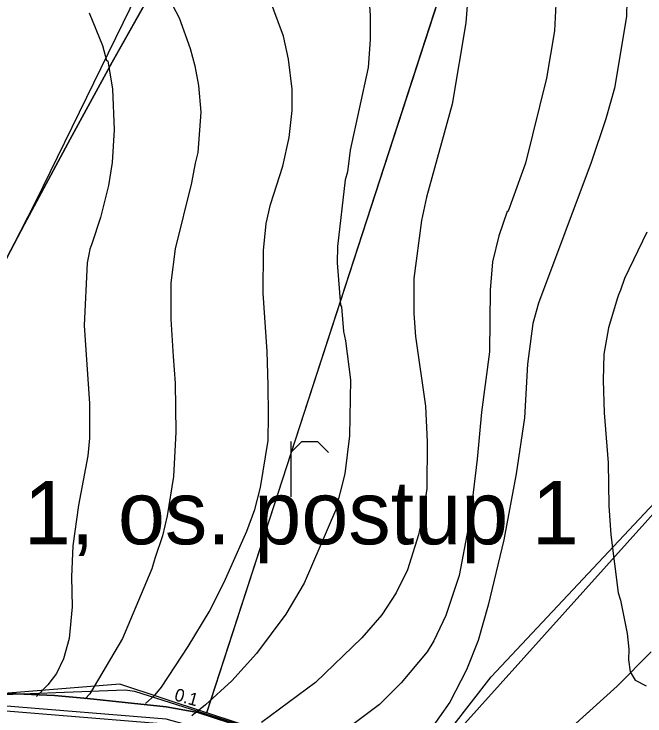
# Model space of a CAD drawing. Extents: x -662620 to -656370, y -1067090 to -1062990.
# Drawn here: x -658688.1 to -658438.7, y -1066386.4 to -1066109.2 of the extents above; entities that cross this region are included whole.
import ezdxf

# ---------------------------------------------------------------- set-up
doc = ezdxf.new("R2010")
doc.units = 0
for name, color, linetype in [('Default', 7, 'Continuous'), ('HRANICE_KATASTRÁLNÍHO_ÚZEMÍ', 7, 'Continuous'), ('OBVOD_PÚ', 7, 'Continuous'), ('Organizacni_opatreni_ochranne_zatravnení__protierozni_rozmistovani_plodin__osevni_postup__stridani_plodin', 7, 'Continuous'), ('ORNÁ_PŮDA_-_STÁVAJÍCÍ', 7, 'Continuous'), ('ORNÁ_PŮDA_-_ZNAČKA', 7, 'Continuous'), ('OSTATNÍ_PLOCHA_-_STÁVAJÍCÍ', 7, 'Continuous'), ('OVOCNÝ_SAD_-_STÁVAJÍCÍ', 7, 'Continuous'), ('POLNÍ_CESTA_STÁVAJÍCÍ_-_KRAJ', 7, 'Continuous'), ('POLNÍ_CESTA_STÁVAJÍCÍ_-_OSA', 7, 'Continuous'), ('VRSTEVNICE_ZDŮRAZNĚNÁ', 7, 'Continuous'), ('VRSTEVNICE_ZÁKLADNÍ', 7, 'Continuous')]:
    doc.layers.add(name, color=color, linetype=linetype)

msp = doc.modelspace()

# ---------------------------------------------------------------- linework, layer by layer
at = {"layer": 'HRANICE_KATASTRÁLNÍHO_ÚZEMÍ'}
for points in [[(-658515.01, -1066390.91), (-658499.54, -1066370.87), (-658430.93, -1066297.92)], [(-658807.8, -1066388.34), (-658763.27, -1066382.42), (-658705.81, -1066378.41), (-658644.15, -1066376.09), (-658640.46, -1066376.58), (-658612.67, -1066385.38), (-658599.32, -1066389.61)]]:
    msp.add_lwpolyline(points, dxfattribs=at)
at = {"layer": 'OBVOD_PÚ'}
for points in [[(-658436.29, -1066361.01), (-658449.72, -1066374.6)], [(-658471.34, -1066394.1), (-658449.72, -1066374.6)]]:
    msp.add_lwpolyline(points, dxfattribs=at)
at = {"layer": 'Organizacni_opatreni_ochranne_zatravnení__protierozni_rozmistovani_plodin__osevni_postup__stridani_plodin'}
for points in [[(-658515.32, -1066087.97), (-658611.96, -1066385.11), (-658646.2, -1066373.85), (-658701.92, -1066378.35), (-658721.2, -1066377.7), (-658762.8, -1066380.1), (-658798.28, -1066383.49), (-658790.2, -1066369.8), (-658772.2, -1066340.5), (-658732.5, -1066271.9), (-658721.7, -1066265.7), (-658679.4, -1066183.2), (-658621.96, -1066065.74), (-658571.37, -1066075.89), (-658543.99, -1066081.97)], [(-658515.32, -1066087.97), (-658515.1, -1066087.3), (-658463.1, -1066099.7), (-658439.9, -1066104), (-658420, -1066108.1), (-658378.44, -1066116.48), (-658322, -1066128.5), (-658314.14, -1066130.32), (-658331.87, -1066164.3), (-658365.21, -1066192.88), (-658382.67, -1066230.98), (-658387.44, -1066253.2), (-658528.66, -1066410.12), (-658550.72, -1066405.24), (-658611.9, -1066385.13)]]:
    msp.add_lwpolyline(points, close=True, dxfattribs=at)
at = {"layer": 'ORNÁ_PŮDA_-_STÁVAJÍCÍ'}
for p, q in [((-658649.35, -1066128.19), (-658633.64, -1066100.29)), ((-658665.84, -1066158.69), (-658649.35, -1066128.19)), ((-658683.93, -1066192.16), (-658665.84, -1066158.69)), ((-658700.9, -1066224.3), (-658683.93, -1066192.16)), ((-658436.29, -1066361.01), (-658449.72, -1066374.6)), ((-658449.72, -1066374.6), (-658471.34, -1066394.1)), ((-658687.26, -1066377.58), (-658701.54, -1066377.15)), ((-658672.12, -1066378.24), (-658687.26, -1066377.58)), ((-658659, -1066379.52), (-658672.12, -1066378.24)), ((-658644.1, -1066381.07), (-658659, -1066379.52)), ((-658627.93, -1066382.83), (-658644.1, -1066381.07)), ((-658615.46, -1066385), (-658627.93, -1066382.83)), ((-658583.4, -1066395.38), (-658615.46, -1066385))]:
    msp.add_line(p, q, dxfattribs=at)
for points in [[(-658700.9, -1066224.3), (-658683.93, -1066192.16), (-658665.84, -1066158.69), (-658649.35, -1066128.19), (-658633.64, -1066100.29)], [(-658436.29, -1066361.01), (-658449.72, -1066374.6), (-658471.34, -1066394.1)], [(-658583.4, -1066395.38), (-658615.46, -1066385), (-658627.93, -1066382.83), (-658644.1, -1066381.07), (-658659, -1066379.52), (-658672.12, -1066378.24), (-658687.26, -1066377.58), (-658701.54, -1066377.15)]]:
    msp.add_lwpolyline(points, dxfattribs=at)
at = {"layer": 'ORNÁ_PŮDA_-_ZNAČKA'}
for points in [[(-658578.7, -1066277.97), (-658578.7, -1066299.89)], [(-658578.7, -1066282.35), (-658574.32, -1066277.97)], [(-658574.32, -1066277.97), (-658568.18, -1066277.97)], [(-658568.18, -1066277.97), (-658563.8, -1066282.35)]]:
    msp.add_lwpolyline(points, dxfattribs=at)
at = {"layer": 'OSTATNÍ_PLOCHA_-_STÁVAJÍCÍ'}
for p, q in [((-658701.54, -1066377.15), (-658687.26, -1066377.58)), ((-658701.54, -1066377.15), (-658687.26, -1066377.58)), ((-658687.26, -1066377.58), (-658672.12, -1066378.24)), ((-658687.26, -1066377.58), (-658672.12, -1066378.24)), ((-658672.12, -1066378.24), (-658659, -1066379.52)), ((-658672.12, -1066378.24), (-658659, -1066379.52)), ((-658659, -1066379.52), (-658644.1, -1066381.07)), ((-658659, -1066379.52), (-658644.1, -1066381.07)), ((-658644.1, -1066381.07), (-658627.93, -1066382.83)), ((-658644.1, -1066381.07), (-658627.93, -1066382.83)), ((-658627.93, -1066382.83), (-658615.46, -1066385)), ((-658627.93, -1066382.83), (-658615.46, -1066385)), ((-658615.46, -1066385), (-658583.4, -1066395.38)), ((-658615.46, -1066385), (-658583.4, -1066395.38))]:
    msp.add_line(p, q, dxfattribs=at)
msp.add_lwpolyline([(-658807.43, -1066386.38), (-658789.25, -1066384.41), (-658776.23, -1066383.42), (-658756.9, -1066381.11), (-658740.07, -1066378.97), (-658724.68, -1066378.11), (-658709.66, -1066377.1), (-658701.54, -1066377.15), (-658687.26, -1066377.58), (-658672.12, -1066378.24), (-658659, -1066379.52), (-658644.1, -1066381.07), (-658627.93, -1066382.83), (-658615.46, -1066385), (-658583.4, -1066395.38)], dxfattribs=at)
msp.add_lwpolyline([(-658807.43, -1066386.38), (-658789.25, -1066384.41), (-658776.23, -1066383.42), (-658756.9, -1066381.11), (-658740.07, -1066378.97), (-658724.68, -1066378.11), (-658709.66, -1066377.1), (-658701.54, -1066377.15), (-658687.26, -1066377.58), (-658672.12, -1066378.24), (-658659, -1066379.52), (-658644.1, -1066381.07), (-658627.93, -1066382.83), (-658615.46, -1066385), (-658583.4, -1066395.38)], dxfattribs=at)
at = {"layer": 'OVOCNÝ_SAD_-_STÁVAJÍCÍ'}
for p, q in [((-658633.64, -1066100.29), (-658649.35, -1066128.19)), ((-658649.35, -1066128.19), (-658665.84, -1066158.69)), ((-658665.84, -1066158.69), (-658683.93, -1066192.16)), ((-658683.93, -1066192.16), (-658700.9, -1066224.3))]:
    msp.add_line(p, q, dxfattribs=at)
msp.add_lwpolyline([(-658633.64, -1066100.29), (-658649.35, -1066128.19), (-658665.84, -1066158.69), (-658683.93, -1066192.16), (-658700.9, -1066224.3), (-658714.94, -1066249.3), (-658729.63, -1066274.64), (-658742.91, -1066297.84), (-658758.91, -1066327.69), (-658773.05, -1066354.13), (-658782.28, -1066371.01), (-658789.25, -1066384.41), (-658807.43, -1066386.38)], dxfattribs=at)
at = {"layer": 'POLNÍ_CESTA_STÁVAJÍCÍ_-_KRAJ'}
msp.add_lwpolyline([(-658524.77, -1066416.91), (-658585.14, -1066399.5), (-658627.95, -1066387.63), (-658692.63, -1066382.35), (-658745.41, -1066382.35), (-658844.82, -1066394.86), (-658910.58, -1066405.85), (-659008.67, -1066433.22), (-659055.89, -1066439.26), (-659092.46, -1066437.38), (-659149.26, -1066425.87), (-659161.27, -1066431.66), (-659178.7, -1066451.74), (-659206.01, -1066461.71), (-659282.28, -1066460.95), (-659319.31, -1066453.29)], dxfattribs=at)
at = {"layer": 'POLNÍ_CESTA_STÁVAJÍCÍ_-_OSA'}
msp.add_lwpolyline([(-658525.32, -1066418.83), (-658585.69, -1066401.42), (-658628.3, -1066389.61), (-658692.71, -1066384.35), (-658745.29, -1066384.35), (-658844.53, -1066396.84), (-658910.15, -1066407.8), (-659008.28, -1066435.19), (-659055.82, -1066441.27), (-659092.71, -1066439.37), (-659149, -1066427.96), (-659160.03, -1066433.28), (-659177.52, -1066453.44), (-659205.67, -1066463.71), (-659282.5, -1066462.95), (-659319.71, -1066455.25)], dxfattribs=at)
at = {"layer": 'VRSTEVNICE_ZDŮRAZNĚNÁ'}
msp.add_lwpolyline([(-658507.86, -1066079.28), (-658508.44, -1066099.02), (-658509.59, -1066112.78), (-658514.89, -1066144.88), (-658525.06, -1066181.57), (-658527.07, -1066190.74), (-658530.08, -1066213.68), (-658530.08, -1066227.43), (-658529.36, -1066236.61), (-658525.49, -1066264.12), (-658524.78, -1066278.17), (-658524.92, -1066296.51), (-658526.21, -1066305.68), (-658528.22, -1066314.86), (-658532.52, -1066328.62), (-658537.1, -1066337.79), (-658542.69, -1066346.39), (-658550.57, -1066355.56), (-658568.92, -1066373.19), (-658590.27, -1066388.95)], dxfattribs=at)
at = {"layer": 'VRSTEVNICE_ZÁKLADNÍ'}
for points in [[(-658473.8, -1066083.22), (-658473.61, -1066097.3), (-658474.47, -1066115.93), (-658477.63, -1066134.56), (-658485.94, -1066168.1), (-658492.82, -1066187.02), (-658493.25, -1066187.16), (-658496.54, -1066196.76), (-658498.98, -1066207.08), (-658499.98, -1066218.26), (-658500.13, -1066242.63), (-658503.28, -1066266.42), (-658505, -1066285.05), (-658507.87, -1066307.98), (-658508.58, -1066312.28), (-658512.16, -1066330.91), (-658517.47, -1066346.67), (-658522.2, -1066356.71), (-658524.78, -1066361.01), (-658535.1, -1066373.33), (-658543.7, -1066381.79), (-658564.76, -1066397.69)], [(-658473.8, -1066083.22), (-658473.61, -1066097.3), (-658474.47, -1066115.93), (-658477.63, -1066134.56), (-658485.94, -1066168.1), (-658492.82, -1066187.02), (-658493.25, -1066187.16), (-658496.54, -1066196.76), (-658498.98, -1066207.08), (-658499.98, -1066218.26), (-658500.13, -1066242.63), (-658503.28, -1066266.42), (-658505, -1066285.05), (-658507.87, -1066307.98), (-658508.58, -1066312.28), (-658512.16, -1066330.91), (-658517.47, -1066346.67), (-658522.2, -1066356.71), (-658524.78, -1066361.01), (-658535.1, -1066373.33), (-658543.7, -1066381.79), (-658564.76, -1066397.69)], [(-658444.38, -1066090), (-658445.86, -1066103.92), (-658446.1, -1066110.2), (-658450.83, -1066138.58), (-658454.27, -1066150.62), (-658460, -1066167.81), (-658480.78, -1066223.42), (-658483.07, -1066231.45), (-658485.22, -1066247.5), (-658486.37, -1066268.71), (-658489.66, -1066290.78), (-658494.54, -1066316.86), (-658500.7, -1066342.66), (-658504.71, -1066356.56), (-658509.3, -1066368.17), (-658515.89, -1066380.93), (-658524.06, -1066392.53)], [(-658444.38, -1066090), (-658445.86, -1066103.92), (-658446.1, -1066110.2), (-658450.83, -1066138.58), (-658454.27, -1066150.62), (-658460, -1066167.81), (-658480.78, -1066223.42), (-658483.07, -1066231.45), (-658485.22, -1066247.5), (-658486.37, -1066268.71), (-658489.66, -1066290.78), (-658494.54, -1066316.86), (-658500.7, -1066342.66), (-658504.71, -1066356.56), (-658509.3, -1066368.17), (-658515.89, -1066380.93), (-658524.06, -1066392.53)], [(-658630.83, -1066095.3), (-658622.81, -1066110.77), (-658618.51, -1066122.81), (-658616.64, -1066129.69), (-658615.21, -1066137.43), (-658614.26, -1066147.95), (-658615.5, -1066163.94), (-658616.44, -1066168.11), (-658617.93, -1066175.84), (-658624.38, -1066201.92), (-658626.1, -1066215.4), (-658626.1, -1066229.73), (-658625.2, -1066244.43), (-658624.38, -1066254.95), (-658624.07, -1066274.38), (-658625.1, -1066291.78), (-658627.54, -1066307.4), (-658629.46, -1066315.27), (-658632.41, -1066324.17), (-658633.56, -1066328.33), (-658645.16, -1066355.85), (-658658.06, -1066377.63), (-658659.93, -1066379.64)], [(-658630.83, -1066095.3), (-658622.81, -1066110.77), (-658618.51, -1066122.81), (-658616.64, -1066129.69), (-658615.21, -1066137.43), (-658614.26, -1066147.95), (-658615.5, -1066163.94), (-658616.44, -1066168.11), (-658617.93, -1066175.84), (-658624.38, -1066201.92), (-658626.1, -1066215.4), (-658626.1, -1066229.73), (-658625.2, -1066244.43), (-658624.38, -1066254.95), (-658624.07, -1066274.38), (-658625.1, -1066291.78), (-658627.54, -1066307.4), (-658629.46, -1066315.27), (-658632.41, -1066324.17), (-658633.56, -1066328.33), (-658645.16, -1066355.85), (-658658.06, -1066377.63), (-658659.93, -1066379.64)], [(-658636.18, -1066381.52), (-658632.27, -1066378.06), (-658629.83, -1066375.05), (-658619.22, -1066359), (-658610.91, -1066345.24), (-658605.03, -1066333.49), (-658596.01, -1066313.42), (-658592.85, -1066304.82), (-658590.7, -1066296.23), (-658587.69, -1066277.59), (-658587.49, -1066267.62), (-658587.63, -1066255.82), (-658588.1, -1066242.49), (-658589.56, -1066219.41), (-658589.46, -1066202.64), (-658588.46, -1066191.96), (-658586.66, -1066184.39), (-658581.82, -1066169.25), (-658579.39, -1066158.05), (-658578.19, -1066147.36), (-658578.19, -1066138.88), (-658579.67, -1066127.11), (-658581.53, -1066117.94), (-658587.55, -1066101.89)], [(-658636.18, -1066381.52), (-658632.27, -1066378.06), (-658629.83, -1066375.05), (-658619.22, -1066359), (-658610.91, -1066345.24), (-658605.03, -1066333.49), (-658596.01, -1066313.42), (-658592.85, -1066304.82), (-658590.7, -1066296.23), (-658587.69, -1066277.59), (-658587.49, -1066267.62), (-658587.63, -1066255.82), (-658588.1, -1066242.49), (-658589.56, -1066219.41), (-658589.46, -1066202.64), (-658588.46, -1066191.96), (-658586.66, -1066184.39), (-658581.82, -1066169.25), (-658579.39, -1066158.05), (-658578.19, -1066147.36), (-658578.19, -1066138.88), (-658579.67, -1066127.11), (-658581.53, -1066117.94), (-658587.55, -1066101.89)], [(-658547.85, -1066102.46), (-658547.36, -1066109.74), (-658547.28, -1066119.37), (-658548.14, -1066130.41), (-658555.3, -1066162.94), (-658556.31, -1066171.54), (-658557.17, -1066174.69), (-658560.18, -1066201.06), (-658560.32, -1066207.51), (-658559.03, -1066224.14), (-658558.6, -1066224.85), (-658557.88, -1066234.6), (-658557.02, -1066238.33), (-658555.16, -1066253.66), (-658555.45, -1066275.73), (-658557.31, -1066290.78), (-658561.04, -1066305.25), (-658573.36, -1066333.92), (-658580.67, -1066346.24), (-658592.28, -1066361.72), (-658602.03, -1066372.47), (-658612.34, -1066381.93), (-658617.79, -1066386.37)], [(-658547.85, -1066102.46), (-658547.36, -1066109.74), (-658547.28, -1066119.37), (-658548.14, -1066130.41), (-658555.3, -1066162.94), (-658556.31, -1066171.54), (-658557.17, -1066174.69), (-658560.18, -1066201.06), (-658560.32, -1066207.51), (-658559.03, -1066224.14), (-658558.6, -1066224.85), (-658557.88, -1066234.6), (-658557.02, -1066238.33), (-658555.16, -1066253.66), (-658555.45, -1066275.73), (-658557.31, -1066290.78), (-658561.04, -1066305.25), (-658573.36, -1066333.92), (-658580.67, -1066346.24), (-658592.28, -1066361.72), (-658602.03, -1066372.47), (-658612.34, -1066381.93), (-658617.79, -1066386.37)], [(-658658.35, -1066108.77), (-658653.05, -1066121.67), (-658651.47, -1066127.54), (-658651.04, -1066127.69), (-658649.18, -1066138.86), (-658648.46, -1066154.92), (-658649.32, -1066167.81), (-658650.75, -1066176.99), (-658653.91, -1066189.6), (-658657.35, -1066199.92), (-658658.06, -1066202.07), (-658658.49, -1066204.22), (-658659.21, -1066207.51), (-658660.4, -1066232.26), (-658658.21, -1066262.98), (-658658.21, -1066276.73), (-658658.92, -1066283.61), (-658662.65, -1066303.11), (-658664.8, -1066319.16), (-658665.37, -1066331.48), (-658665.08, -1066343.23), (-658666.23, -1066355.85), (-658668.52, -1066363.87), (-658671.25, -1066369.6), (-658674.69, -1066374.05), (-658679.13, -1066378.63)], [(-658658.35, -1066108.77), (-658653.05, -1066121.67), (-658651.47, -1066127.54), (-658651.04, -1066127.69), (-658649.18, -1066138.86), (-658648.46, -1066154.92), (-658649.32, -1066167.81), (-658650.75, -1066176.99), (-658653.91, -1066189.6), (-658657.35, -1066199.92), (-658658.06, -1066202.07), (-658658.49, -1066204.22), (-658659.21, -1066207.51), (-658660.4, -1066232.26), (-658658.21, -1066262.98), (-658658.21, -1066276.73), (-658658.92, -1066283.61), (-658662.65, -1066303.11), (-658664.8, -1066319.16), (-658665.37, -1066331.48), (-658665.08, -1066343.23), (-658666.23, -1066355.85), (-658668.52, -1066363.87), (-658671.25, -1066369.6), (-658674.69, -1066374.05), (-658679.13, -1066378.63)], [(-658438.07, -1066195.33), (-658446.81, -1066213.68), (-658448.39, -1066218.26), (-658449.25, -1066220.12), (-658449.68, -1066221.7), (-658453.12, -1066233.17), (-658454.98, -1066243.49), (-658455.27, -1066253.8), (-658454.84, -1066266.7), (-658453.26, -1066286.48), (-658452.97, -1066303.39), (-658452.26, -1066314.86), (-658449.39, -1066337.79), (-658448.39, -1066340.65), (-658445.81, -1066353.84), (-658445.16, -1066359.95), (-658445.24, -1066364.16), (-658444.63, -1066368.94), (-658442.66, -1066372.18), (-658438.21, -1066374.48)], [(-658438.07, -1066195.33), (-658446.81, -1066213.68), (-658448.39, -1066218.26), (-658449.25, -1066220.12), (-658449.68, -1066221.7), (-658453.12, -1066233.17), (-658454.98, -1066243.49), (-658455.27, -1066253.8), (-658454.84, -1066266.7), (-658453.26, -1066286.48), (-658452.97, -1066303.39), (-658452.26, -1066314.86), (-658449.39, -1066337.79), (-658448.39, -1066340.65), (-658445.81, -1066353.84), (-658445.16, -1066359.95), (-658445.24, -1066364.16), (-658444.63, -1066368.94), (-658442.66, -1066372.18), (-658438.21, -1066374.48)]]:
    msp.add_lwpolyline(points, dxfattribs=at)

# ---------------------------------------------------------------- texts
at = {"layer": 'Default'}
msp.add_text('0.1', height=5, rotation=344.5055, dxfattribs=at).set_placement((-658625.05, -1066380.13))
at = {"layer": 'Organizacni_opatreni_ochranne_zatravnení__protierozni_rozmistovani_plodin__osevni_postup__stridani_plodin'}
msp.add_text('PEO 1, os. postup 1', height=25, dxfattribs=at).set_placement((-658764.08, -1066318.59))

doc.saveas('drawing.dxf')
